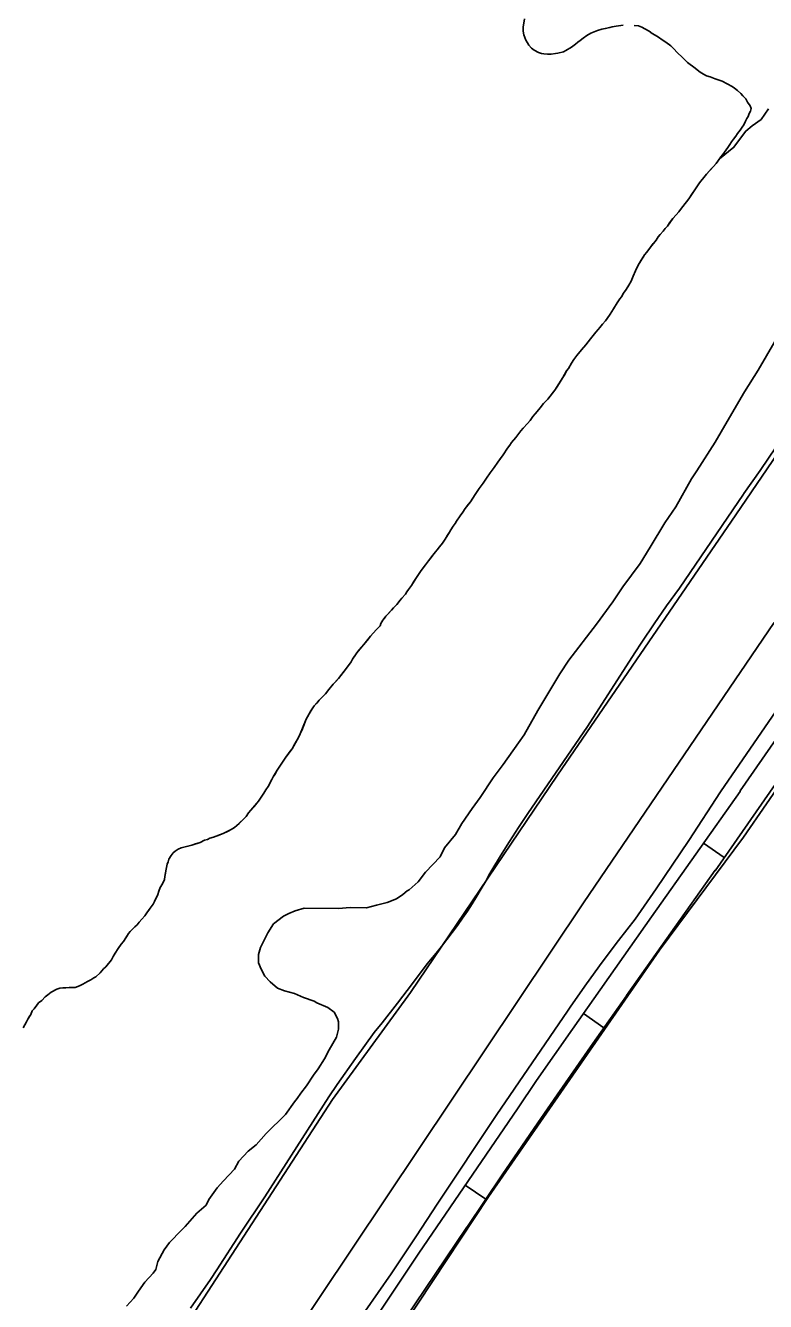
# Model space of a CAD drawing. Extents: x 3161665 to 3199565, y 885729 to 911164.
# Drawn here: x 3193171 to 3194058, y 906843 to 908375 of the extents above; entities that cross this region are included whole.
import ezdxf

# ---------------------------------------------------------------- set-up
doc = ezdxf.new("R2010")
doc.units = 0
for name, color, linetype in [('V-LEVE-TOET', 7, 'Continuous'), ('V-ROAD-CNTR', 7, 'Continuous'), ('V-SITE-VEGE', 7, 'Continuous'), ('V-TOPO-SHOR', 7, 'Continuous')]:
    doc.layers.add(name, color=color, linetype=linetype)

msp = doc.modelspace()

# ---------------------------------------------------------------- linework, layer by layer
at = {"layer": 'V-LEVE-TOET'}
for p, q in [((3194105.9, 907603.4), (3194004.1, 907454.7)), ((3193820.6, 907191.6), (3193736, 907067.6))]:
    msp.add_line(p, q, dxfattribs=at)
for points in [[(3194070.8, 907868.8), (3194051.8, 907840.6), (3194032.2, 907812.8), (3194031.7, 907812.1), (3194031.7, 907812.1), (3193954.8, 907699.4), (3193954.8, 907699.4), (3193939.5, 907678.1), (3193924.5, 907656.4), (3193909.9, 907634.5), (3193901.6, 907621.7), (3193901.6, 907621.7), (3193844.8, 907533.3), (3193844.8, 907533.3), (3193773, 907428.7), (3193773, 907428.7), (3193761.8, 907412.1), (3193750.9, 907395.2), (3193740.3, 907378.1), (3193730, 907360.9), (3193727.7, 907356.9), (3193722.6, 907347.7), (3193717.3, 907338.6), (3193711.9, 907329.6), (3193706.3, 907320.6), (3193700.6, 907311.8), (3193694.7, 907303.1), (3193688.6, 907294.5), (3193682.4, 907285.9), (3193676.1, 907277.5), (3193669.6, 907269.2), (3193663, 907261), (3193656.2, 907253), (3193652.4, 907248.5), (3193652.4, 907248.5), (3193634.7, 907224.6), (3193616.7, 907201), (3193598.3, 907177.7), (3193588.8, 907166), (3193588.8, 907166), (3193566.3, 907134.9), (3193544.4, 907103.4), (3193534.5, 907088.7), (3193457.8, 906968.6), (3193457.8, 906968.6), (3193428.5, 906925.1), (3193399.9, 906881.1), (3193392.5, 906869.5), (3193392.5, 906869.5), (3193368.4, 906834.9)], [(3194004.1, 907454.7), (3193966.2, 907396.3), (3193927.2, 907338.6), (3193901.8, 907302.1)], [(3193901.8, 907302.1), (3193881.9, 907276.4), (3193862.4, 907250.5), (3193843.3, 907224.2), (3193824.7, 907197.6), (3193820.6, 907191.6)], [(3193736, 907067.6), (3193664.2, 906959.9), (3193639.5, 906921.9)], [(3193639.5, 906921.9), (3193609, 906876.3), (3193577.8, 906831.3), (3193545.8, 906786.9), (3193536.7, 906774.5)]]:
    msp.add_lwpolyline(points, dxfattribs=at)
at = {"layer": 'V-ROAD-CNTR'}
for p, q in [((3193983.9, 907393.2), (3194008.4, 907375.9)), ((3193839.9, 907188.9), (3193864.4, 907171.6)), ((3193697.9, 906982.8), (3193722.7, 906966))]:
    msp.add_line(p, q, dxfattribs=at)
for points in [[(3193612.5, 906802.4), (3193699.9, 906932.3), (3193699.9, 906931.9), (3193742.3, 906995.1), (3193785.2, 907057.4), (3193808.2, 907091.2), (3193851.1, 907152.7), (3193891.5, 907210.1), (3193891.5, 907210.2), (3193997.7, 907360.7), (3193997.7, 907360.1), (3194167.9, 907605.3), (3194167.6, 907605.3), (3194218.4, 907681.4), (3194224.6, 907690.6)], [(3194068.7, 907658.1), (3193839.9, 907321.7), (3193524.2, 906848.9), (3193402.9, 906667.4)], [(3193595, 906830.2), (3193642.5, 906901.1), (3193760.5, 907074.3), (3193783.5, 907108.2), (3193826.5, 907169.9), (3193921.5, 907304.9), (3193921.5, 907304.7), (3194027.7, 907455.2), (3194027.7, 907455.9), (3194110.6, 907575.3)]]:
    msp.add_lwpolyline(points, dxfattribs=at)
at = {"layer": 'V-SITE-VEGE'}
for points in [[(3193685.8, 907776.9), (3193687.6, 907779.9), (3193691.9, 907786.1), (3193695.3, 907790.6), (3193698, 907794.8), (3193704.2, 907802.9), (3193710, 907811.8), (3193714.9, 907819), (3193719.5, 907825.3), (3193723.5, 907831.3), (3193728.1, 907837.9), (3193732.7, 907844.1), (3193737, 907850.4), (3193743.4, 907859.4), (3193748.6, 907867.5), (3193751.4, 907871.1), (3193753.5, 907874.3), (3193758.7, 907880.3), (3193762.1, 907885.1), (3193764.5, 907888.1), (3193767.6, 907891.4), (3193772.5, 907897), (3193775.8, 907900.6), (3193779.2, 907905.4), (3193781.9, 907908.4), (3193784.4, 907911.4), (3193787.8, 907915.9), (3193792, 907920.9), (3193796.9, 907926.3), (3193799.7, 907929.6), (3193805.5, 907937), (3193815, 907952), (3193819.6, 907960.1), (3193821.8, 907963.1), (3193825.4, 907969.4), (3193828.2, 907973.9), (3193831.9, 907978.6), (3193837.4, 907985.2), (3193842.6, 907991.2), (3193848.1, 907998.4), (3193851.4, 908002.5), (3193854.8, 908006.4), (3193857.6, 908009.7), (3193859.4, 908012.1), (3193862.7, 908016), (3193866.1, 908020.1), (3193871.9, 908028.2), (3193873.8, 908031.5), (3193875.9, 908034.8), (3193880.2, 908042), (3193883.3, 908046.8), (3193885.4, 908049.2), (3193887.9, 908053.4), (3193891, 908057.8), (3193894.3, 908063.2), (3193897.1, 908068), (3193899.6, 908074), (3193902.4, 908080.3), (3193905.5, 908086.9), (3193913.1, 908099.5), (3193915.9, 908102.8), (3193920.2, 908108.7), (3193926.9, 908117.1), (3193929.4, 908121), (3193931.8, 908123.7), (3193935.2, 908127.9), (3193937.6, 908131.2), (3193940.4, 908133.8), (3193947.1, 908143.1), (3193951.1, 908147.3), (3193954.1, 908150.9), (3193957.2, 908155.3), (3193966.1, 908166.7), (3193974.3, 908178.7), (3193978.9, 908185.8), (3193987.5, 908196.3), (3193995.7, 908205.5), (3193998.8, 908209.1), (3194002.9, 908214.6), (3194020.2, 908228.6), (3194025.6, 908236.1), (3194034.4, 908248), (3194042, 908254.4), (3194052.9, 908261.9), (3194061.7, 908274.8)], [(3194069.2, 907995.3), (3194049.4, 907960.8), (3194033, 907935), (3194012.1, 907899.4), (3193997.8, 907874.6), (3193975.9, 907840.1), (3193969.3, 907830.4), (3193950.6, 907797), (3193937.5, 907777.6), (3193919.9, 907748.5), (3193907.8, 907729.1), (3193887, 907701.1), (3193875, 907682.8), (3193855.3, 907655.9), (3193822.4, 907612.8), (3193811.5, 907596.6), (3193785.1, 907552.5), (3193768.6, 907523.3), (3193762, 907513.7), (3193743.4, 907487.8), (3193731.4, 907471.7), (3193716, 907448), (3193706.2, 907435), (3193694.1, 907416.7), (3193686.4, 907403.8), (3193673.3, 907387.6), (3193667.8, 907376.9), (3193650.3, 907358.6), (3193641.6, 907346.7), (3193630.7, 907337.1), (3193628.5, 907336), (3193623, 907331.7), (3193615.4, 907326.4), (3193604.5, 907322.1), (3193591.5, 907319), (3193579.6, 907315.8), (3193560.1, 907316), (3193546, 907315), (3193504.8, 907315.4), (3193494, 907312.2), (3193486.4, 907309), (3193479.9, 907305.8)], [(3193285.4, 907271.8), (3193288.2, 907275.3), (3193294, 907284.6), (3193296.2, 907287), (3193301.6, 907292.7), (3193304.4, 907295.3), (3193306.8, 907298.3), (3193310.2, 907301.9), (3193313.9, 907306.1), (3193316.3, 907309.7), (3193320.3, 907315.1), (3193323.7, 907320.1), (3193325.5, 907323.1), (3193329.2, 907331.8), (3193330.5, 907335.7), (3193332.3, 907339.9), (3193334.8, 907344.4), (3193337.3, 907349.8), (3193337.9, 907353.1), (3193339.2, 907362.2), (3193340.5, 907367.9), (3193341.7, 907370.9), (3193342.7, 907373.9), (3193345.4, 907378.4), (3193347.9, 907381.7), (3193350.3, 907383.7), (3193353.7, 907386.1), (3193357.3, 907387.6), (3193365.5, 907389.6), (3193370.3, 907391), (3193380, 907394.2), (3193385.1, 907396.9), (3193388.8, 907397.8), (3193391.8, 907399.2), (3193396, 907400.4), (3193407.5, 907404.8), (3193417.2, 907409.5), (3193421.2, 907411.9), (3193432.4, 907422.3), (3193435.2, 907425.3), (3193438, 907429.5), (3193440.7, 907432.7), (3193448, 907441.1), (3193450.2, 907443.8), (3193456.3, 907453.1), (3193458.8, 907457.2), (3193461.5, 907461.4), (3193466.1, 907469.5), (3193467.7, 907472.8), (3193472.6, 907480.9), (3193483, 907496.5), (3193490.4, 907506.6), (3193496.5, 907517.4), (3193498.7, 907521.6), (3193500.2, 907524.3), (3193507.4, 907542), (3193508.9, 907544.7), (3193510.8, 907548.3), (3193514.4, 907554.6), (3193516.9, 907557.9), (3193523, 907565), (3193530.3, 907572.5), (3193534.6, 907577.8), (3193539.8, 907584.1), (3193546.2, 907591), (3193556.9, 907605), (3193561.2, 907611), (3193562.8, 907614), (3193568, 907621.5), (3193573.5, 907628.6), (3193576.2, 907631.6), (3193584.5, 907641.5), (3193591.2, 907649.2), (3193594.2, 907652.5), (3193595.8, 907654), (3193596.7, 907656.7), (3193599.2, 907660.9), (3193602.8, 907665.7), (3193609.5, 907672.8), (3193612, 907675.8), (3193615.9, 907679.7), (3193619.9, 907684.8), (3193622.1, 907687.2), (3193626.3, 907692.2), (3193627.9, 907694.9), (3193630, 907697.6), (3193633.4, 907702.7), (3193638.6, 907711.1), (3193645, 907720.4), (3193650.3, 907727.2), (3193653.9, 907732.3), (3193659.1, 907738.9), (3193662.5, 907742.8), (3193664.3, 907745.5), (3193667.1, 907749), (3193670.7, 907753.5), (3193673.8, 907758), (3193679, 907766.7), (3193680.9, 907769.4), (3193683.6, 907773.9), (3193685.8, 907776.9)], [(3193479.9, 907305.8), (3193467.9, 907296.2), (3193461.3, 907285.4), (3193452.5, 907268.1), (3193450.2, 907259.5), (3193450.2, 907249.7), (3193453.3, 907242.1), (3193457.6, 907233.4), (3193464.1, 907226.9), (3193472.7, 907219.2), (3193481.3, 907215.9), (3193493.2, 907212.6), (3193504, 907208.1), (3193516.9, 907203.7), (3193520.2, 907201.5), (3193533.1, 907196), (3193540.7, 907190.5), (3193544.9, 907182.9), (3193546, 907178.6), (3193545.9, 907169.9), (3193543.7, 907160.2), (3193534.9, 907145.1), (3193529.4, 907134.3), (3193521.7, 907122.4), (3193516.2, 907114.9), (3193507.5, 907102), (3193500.9, 907093.3), (3193496.5, 907086.9), (3193493.2, 907082.6), (3193482.3, 907067.5), (3193459.3, 907044.9), (3193447.3, 907031), (3193437.5, 907023.5), (3193426.6, 907011.6), (3193421.1, 907001.9), (3193408, 906988), (3193400.3, 906979.4), (3193390.5, 906965.4), (3193387.2, 906958.9), (3193376.2, 906949.2), (3193362, 906933.1), (3193354.4, 906925.6), (3193346.7, 906917), (3193343.5, 906913.7), (3193336.9, 906905.1), (3193329.2, 906891.1), (3193327, 906881.4), (3193323.7, 906877.1), (3193313.8, 906866.3), (3193306.2, 906855.6), (3193300.7, 906846.9), (3193291.9, 906837.3)], [(3193167.9, 907171.5), (3193171.9, 907178.7), (3193173.5, 907182), (3193176.9, 907187.7), (3193178.7, 907191.9), (3193180.9, 907194.3), (3193186.4, 907201.5), (3193190, 907204.4), (3193194.3, 907208.6), (3193197.3, 907211), (3193201.3, 907214.5), (3193208, 907218.1), (3193211.6, 907219.2), (3193215.2, 907219.5), (3193219.1, 907219.5), (3193223, 907220), (3193230, 907219.9), (3193235.4, 907222), (3193239.4, 907223.8), (3193245.1, 907227), (3193249.1, 907229.1), (3193252.4, 907231.4), (3193255.1, 907232.9), (3193260.3, 907237.7), (3193264.3, 907242.2), (3193267, 907244.8), (3193273.8, 907253.2), (3193275.6, 907257.1), (3193278.1, 907261.3), (3193281.8, 907266.7), (3193285.4, 907271.8)]]:
    msp.add_lwpolyline(points, dxfattribs=at)
at = {"layer": 'V-TOPO-SHOR'}
for points in [[(3193887.4, 908375), (3193879.2, 908373.9), (3193874.4, 908373), (3193871.4, 908372.4), (3193865.9, 908371), (3193862, 908370.4), (3193856.6, 908368.7), (3193848.7, 908365.5), (3193843.8, 908362.5), (3193839.3, 908359.6), (3193835.9, 908356.6), (3193832.9, 908354.5), (3193830.1, 908352.1), (3193825.3, 908348.6), (3193818.6, 908344.7), (3193815.9, 908343.2), (3193809.2, 908341.5), (3193806.2, 908340.9), (3193801.1, 908340.4), (3193796.8, 908340.4), (3193792.3, 908340.5), (3193789.3, 908341.1), (3193785.7, 908342.4), (3193780.6, 908344.9), (3193777.6, 908347.3), (3193774.4, 908351), (3193772.6, 908353.7), (3193770.8, 908357), (3193768.2, 908363.4), (3193767.3, 908367.9), (3193767.4, 908372.7), (3193769, 908382.7)], [(3194415.8, 908368.3), (3194260.7, 908137.6), (3194022.7, 907787.2), (3193808.8, 907474.9), (3193632.3, 907214), (3193538.7, 907085.4), (3193350.5, 906795.2)], [(3194018.2, 908301.4), (3194012.3, 908304.8), (3194006, 908307.9), (3194001.2, 908309.5), (3193997.9, 908310.7), (3193991.8, 908312.9), (3193987.3, 908314.4), (3193980.8, 908317.8), (3193978.1, 908319.7), (3193973.6, 908323.3), (3193964.6, 908330.4), (3193961.9, 908333.1), (3193958.1, 908336.8), (3193952.7, 908342), (3193947.9, 908346.9), (3193944.4, 908350.2), (3193938.7, 908354.5), (3193934.2, 908357.3), (3193929.7, 908360.6), (3193925.8, 908363.1), (3193922.2, 908365.2), (3193918.6, 908367.7), (3193913.5, 908370.8), (3193909.9, 908372.6), (3193906, 908374.2), (3193900.6, 908374.8)], [(3193767.6, 907891.4), (3193772.5, 907897), (3193775.8, 907900.6), (3193779.2, 907905.4), (3193781.9, 907908.4), (3193784.4, 907911.4), (3193787.8, 907915.9), (3193792, 907920.9), (3193794.5, 907923.6), (3193796.9, 907926.3), (3193799.7, 907929.6), (3193803.3, 907934.4), (3193805.5, 907937), (3193808.5, 907941.8), (3193815, 907952), (3193816.5, 907954.7), (3193818.1, 907957.4), (3193819.6, 907960.1), (3193821.8, 907963.1), (3193825.4, 907969.4), (3193828.2, 907973.9), (3193831.9, 907978.6), (3193837.4, 907985.2), (3193839.5, 907987.6), (3193842.6, 907991.2), (3193845.3, 907994.8), (3193848.1, 907998.4), (3193851.4, 908002.5), (3193854.8, 908006.4), (3193857.6, 908009.7), (3193859.4, 908012.1), (3193862.7, 908016), (3193866.1, 908020.1), (3193868.3, 908023.1), (3193871.9, 908028.2), (3193873.8, 908031.5), (3193875.9, 908034.8), (3193880.2, 908042), (3193883.3, 908046.8), (3193885.4, 908049.2), (3193887.9, 908053.4), (3193891, 908057.8), (3193894.3, 908063.2), (3193897.1, 908068), (3193899.6, 908074), (3193902.4, 908080.3), (3193903.9, 908083.6), (3193905.5, 908086.9), (3193909.1, 908092.9), (3193911.3, 908096.5), (3193913.1, 908099.5), (3193915.9, 908102.8), (3193920.2, 908108.7), (3193923.5, 908112.9), (3193926.9, 908117.1), (3193929.4, 908121), (3193931.8, 908123.7), (3193935.2, 908127.9), (3193937.6, 908131.2), (3193940.4, 908133.8), (3193943.1, 908137.7), (3193947.1, 908143.1), (3193951.1, 908147.3), (3193954.1, 908150.9), (3193957.2, 908155.3), (3193963.3, 908163.1), (3193966.1, 908166.7), (3193969.7, 908172.1), (3193974.3, 908178.7), (3193978.9, 908185.8), (3193984.1, 908192.1), (3193987.5, 908196.3), (3193993.3, 908202.9), (3193995.7, 908205.5), (3193998.8, 908209.1), (3194004.6, 908216.9), (3194007.1, 908219.9), (3194008.9, 908222.6), (3194012.9, 908228.3), (3194015.3, 908231.8), (3194017.2, 908235.1), (3194019.9, 908238.4), (3194022.4, 908242), (3194024.5, 908245), (3194027.9, 908249.2), (3194030.3, 908252.8), (3194032.2, 908255.5), (3194034.3, 908260), (3194035.9, 908263), (3194037.4, 908265.6), (3194038.7, 908268.9), (3194040.2, 908271.9), (3194040.8, 908275), (3194039.7, 908278.3), (3194036.7, 908282.8), (3194034.4, 908286.8), (3194031.1, 908290.1), (3194028.4, 908293.2), (3194024.5, 908296.8), (3194020.9, 908299.6), (3194018.2, 908301.4)], [(3193467.7, 907472.8), (3193469.5, 907475.8), (3193472.6, 907480.9), (3193476.6, 907486.9), (3193480.6, 907492.9), (3193483, 907496.5), (3193488.2, 907503.6), (3193490.4, 907506.6), (3193492.5, 907510.5), (3193496.5, 907517.4), (3193498.7, 907521.6), (3193500.2, 907524.3), (3193502.7, 907530.3), (3193504, 907533.6), (3193507.4, 907542), (3193508.9, 907544.7), (3193510.8, 907548.3), (3193512.9, 907551.9), (3193514.4, 907554.6), (3193516.9, 907557.9), (3193519.9, 907561.4), (3193523, 907565), (3193530.3, 907572.5), (3193532.8, 907575.5), (3193534.6, 907577.8), (3193539.8, 907584.1), (3193542.8, 907587.4), (3193546.2, 907591), (3193548.7, 907594.3), (3193551.7, 907598.2), (3193556.9, 907605), (3193561.2, 907611), (3193562.7, 907614), (3193565.5, 907617.9), (3193568, 907621.5), (3193570.7, 907625.1), (3193573.5, 907628.6), (3193576.2, 907631.6), (3193580.2, 907636.4), (3193584.5, 907641.5), (3193588.1, 907645.7), (3193591.2, 907649.2), (3193594.2, 907652.5), (3193595.8, 907654), (3193596.7, 907656.7), (3193599.2, 907660.9), (3193601, 907663.3), (3193602.8, 907665.7), (3193605.9, 907669), (3193609.5, 907672.8), (3193612, 907675.8), (3193615.9, 907679.7), (3193619.9, 907684.8), (3193622.1, 907687.2), (3193626.3, 907692.2), (3193627.9, 907694.9), (3193630, 907697.6), (3193633.4, 907702.7), (3193636.2, 907707.2), (3193638.6, 907711.1), (3193641.1, 907714.7), (3193645, 907720.4), (3193650.3, 907727.2), (3193653.9, 907732.3), (3193657, 907736.2), (3193659.1, 907738.9), (3193662.5, 907742.8), (3193664.3, 907745.5), (3193667.1, 907749), (3193670.7, 907753.5), (3193673.8, 907758), (3193676.9, 907763.1), (3193679, 907766.7), (3193680.9, 907769.4), (3193683.6, 907773.9), (3193685.8, 907776.9), (3193687.6, 907779.9), (3193691.9, 907786.1), (3193695.3, 907790.6), (3193698, 907794.8), (3193701.7, 907799.6), (3193704.2, 907802.9), (3193706.3, 907806.2), (3193710, 907811.8), (3193714.9, 907819), (3193717, 907822), (3193719.5, 907825.3), (3193723.5, 907831.3), (3193728.1, 907837.9), (3193730.2, 907840.9), (3193732.7, 907844.1), (3193737, 907850.4), (3193740, 907854.6), (3193743.4, 907859.4), (3193748.6, 907867.5), (3193751.4, 907871.1), (3193753.5, 907874.3), (3193758.7, 907880.3), (3193762.1, 907885.1), (3193764.5, 907888.1), (3193767.6, 907891.4)], [(3194231.3, 907684.5), (3194142.2, 907560.3), (3194031.6, 907400.6), (3193930.9, 907264.9), (3193725.9, 906968.6), (3193574.3, 906739.6)], [(3193167.9, 907171.5), (3193171.9, 907178.7), (3193173.5, 907182), (3193175, 907184.7), (3193176.9, 907187.7), (3193178.7, 907191.9), (3193180.9, 907194.3), (3193184.5, 907199.1), (3193186.4, 907201.5), (3193190, 907204.4), (3193194.3, 907208.6), (3193197.3, 907211), (3193201.3, 907214.5), (3193208, 907218.1), (3193211.6, 907219.2), (3193215.2, 907219.5), (3193219.1, 907219.5), (3193223, 907220), (3193226.4, 907220), (3193230, 907219.9), (3193235.4, 907222), (3193239.4, 907223.8), (3193245.1, 907227), (3193249.1, 907229.1), (3193252.4, 907231.4), (3193255.1, 907232.9), (3193260.3, 907237.7), (3193264.3, 907242.2), (3193267, 907244.8), (3193273.8, 907253.2), (3193275.6, 907257.1), (3193278.1, 907261.3), (3193281.8, 907266.7), (3193285.4, 907271.8), (3193288.2, 907275.3), (3193291.6, 907280.7), (3193294, 907284.6), (3193296.2, 907287), (3193301.6, 907292.7), (3193304.4, 907295.3), (3193306.8, 907298.3), (3193310.2, 907301.9), (3193313.9, 907306.1), (3193316.3, 907309.7), (3193318.5, 907312.7), (3193320.3, 907315.1), (3193323.7, 907320.1), (3193325.5, 907323.1), (3193327.1, 907326.7), (3193329.2, 907331.8), (3193330.5, 907335.7), (3193332.3, 907339.9), (3193334.8, 907344.4), (3193337.3, 907349.8), (3193337.9, 907353.1), (3193338.6, 907357.3), (3193339.2, 907362.2), (3193340.5, 907367.9), (3193341.7, 907370.9), (3193342.7, 907373.9), (3193345.4, 907378.4), (3193347.9, 907381.7), (3193350.3, 907383.7), (3193353.7, 907386.1), (3193357.3, 907387.6), (3193365.5, 907389.6), (3193370.3, 907391), (3193374.5, 907392.5), (3193380, 907394.2), (3193385.1, 907396.9), (3193388.8, 907397.8), (3193391.8, 907399.2), (3193396, 907400.4), (3193403.6, 907403.3), (3193407.5, 907404.8), (3193413.6, 907407.7), (3193417.2, 907409.5), (3193421.2, 907411.9), (3193426.7, 907416.9), (3193432.4, 907422.3), (3193435.2, 907425.3), (3193438, 907429.5), (3193440.7, 907432.7), (3193444.7, 907437.2), (3193448, 907441.1), (3193450.2, 907443.8), (3193452.3, 907447.1), (3193456.3, 907453.1), (3193458.8, 907457.2), (3193461.5, 907461.4), (3193463.1, 907464.1), (3193466.1, 907469.5), (3193467.7, 907472.8)]]:
    msp.add_lwpolyline(points, dxfattribs=at)

doc.saveas('drawing.dxf')
